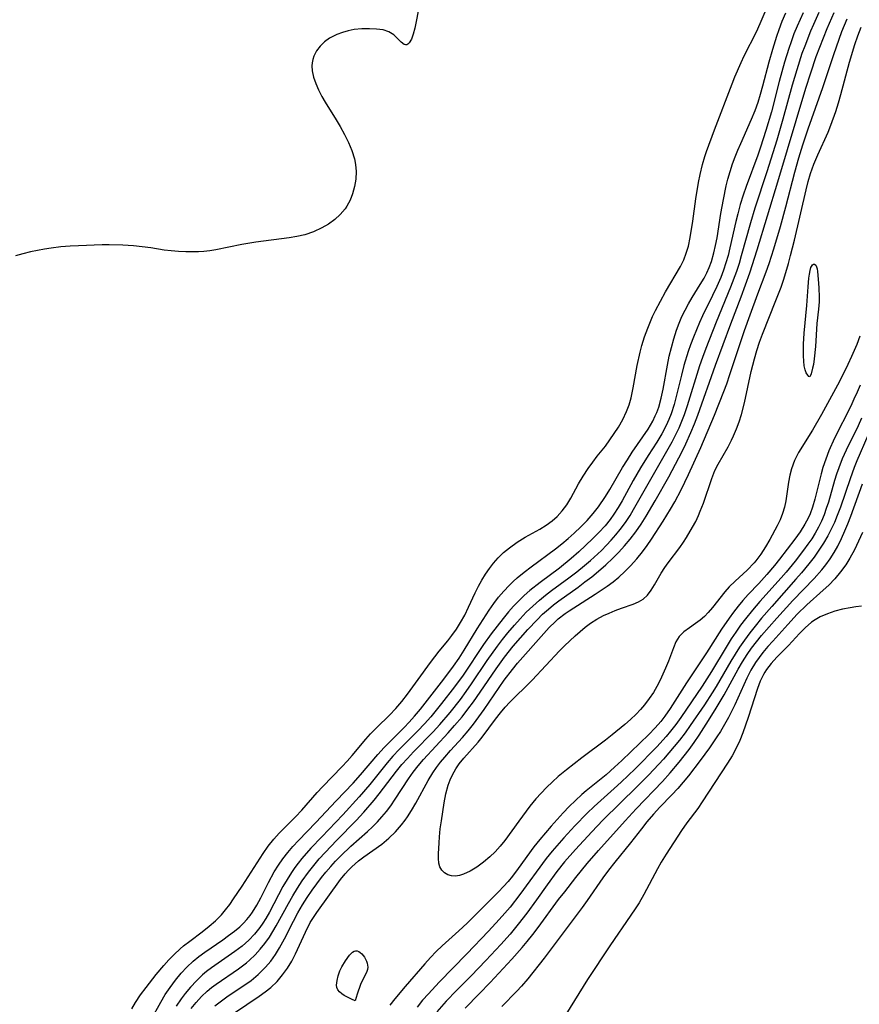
# Model space of a CAD drawing. Header units: inches. Extents: x 1073367 to 1082519, y 1569854 to 1574957.
# Tile 331 of 565: x 1080942 to 1081108, y 1570967 to 1571162. Entities that reach past the tile are written whole.
import ezdxf

# ---------------------------------------------------------------- set-up
doc = ezdxf.new("R2010")
doc.units = ezdxf.units.IN
doc.header["$MEASUREMENT"] = 0
doc.layers.add('CGG_CurvaNivelLidar_v1', color=7, linetype='Continuous', lineweight=30, true_color=0x008008)

msp = doc.modelspace()

# ---------------------------------------------------------------- linework, layer by layer
at = {"layer": 'CGG_CurvaNivelLidar_v1'}
for points in [[(1080964.3605, 1570965.9939, 77), (1080965.0767, 1570967.2607, 77), (1080966.068, 1570968.7713, 77), (1080967.1404, 1570970.2307, 77), (1080969.1794, 1570972.8224, 77), (1080970.6554, 1570974.5859, 77), (1080971.6633, 1570975.7126, 77), (1080972.703, 1570976.796, 77), (1080973.8735, 1570977.8999, 77), (1080974.5603, 1570978.4816, 77), (1080975.7764, 1570979.4377, 77), (1080978.2619, 1570981.2915, 77), (1080979.6257, 1570982.3537, 77), (1080980.8844, 1570983.4403, 77), (1080982.0497, 1570984.6133, 77), (1080982.8985, 1570985.6281, 77), (1080983.6923, 1570986.698, 77), (1080984.4576, 1570987.8045, 77), (1080986.1372, 1570990.3317, 77), (1080990.3094, 1570996.7968, 77), (1080991.3273, 1570998.2413, 77), (1080992.4143, 1570999.6176, 77), (1080993.4525, 1571000.7666, 77), (1080996.7335, 1571004.0486, 77), (1080997.9453, 1571005.3355, 77), (1081000.9904, 1571008.8488, 77), (1081002.0276, 1571010.001, 77), (1081005.9723, 1571013.9952, 77), (1081006.9227, 1571015.0292, 77), (1081007.9244, 1571016.1649, 77), (1081010.6216, 1571019.4321, 77), (1081011.5555, 1571020.4811, 77), (1081012.7776, 1571021.713, 77), (1081015.2883, 1571024.1275, 77), (1081016.5528, 1571025.4713, 77), (1081017.7614, 1571026.8662, 77), (1081018.8582, 1571028.288, 77), (1081020.9627, 1571031.243, 77), (1081023.4327, 1571034.5825, 77), (1081025.1428, 1571036.795, 77), (1081026.8484, 1571038.8713, 77), (1081027.6708, 1571039.9284, 77), (1081028.5449, 1571041.1788, 77), (1081029.3574, 1571042.476, 77), (1081030.191, 1571043.955, 77), (1081030.971, 1571045.5117, 77), (1081032.2943, 1571048.4073, 77), (1081032.9229, 1571049.7051, 77), (1081033.5821, 1571050.896, 77), (1081034.3038, 1571052.0505, 77), (1081035.0791, 1571053.1674, 77), (1081035.9184, 1571054.2586, 77), (1081036.8229, 1571055.2904, 77), (1081037.8995, 1571056.3325, 77), (1081039.0541, 1571057.2938, 77), (1081040.5617, 1571058.3843, 77), (1081042.1324, 1571059.3717, 77), (1081045.0491, 1571061.0053, 77), (1081046.2949, 1571061.772, 77), (1081047.4716, 1571062.6181, 77), (1081048.4748, 1571063.4918, 77), (1081049.508, 1571064.5957, 77), (1081050.4157, 1571065.8178, 77), (1081051.2169, 1571067.1227, 77), (1081052.738, 1571069.944, 77), (1081053.6462, 1571071.4853, 77), (1081054.6318, 1571072.9956, 77), (1081055.5144, 1571074.2405, 77), (1081056.4354, 1571075.4484, 77), (1081058.0309, 1571077.4405, 77), (1081058.9296, 1571078.6637, 77), (1081059.7818, 1571079.9232, 77), (1081060.5948, 1571081.2029, 77), (1081061.4775, 1571082.6969, 77), (1081062.2396, 1571084.2441, 77), (1081062.7311, 1571085.5802, 77), (1081063.1205, 1571086.9697, 77), (1081063.5452, 1571088.951, 77), (1081064.3285, 1571093.4067, 77), (1081064.8898, 1571096.0276, 77), (1081065.2324, 1571097.3239, 77), (1081065.7757, 1571099.0557, 77), (1081066.3957, 1571100.7579, 77), (1081067.3632, 1571103.0569, 77), (1081067.9384, 1571104.2412, 77), (1081069.956, 1571107.9668, 77), (1081072.8885, 1571113.0071, 77), (1081073.5309, 1571114.3083, 77), (1081074.0428, 1571115.6442, 77), (1081074.447, 1571117.0325, 77), (1081074.8104, 1571118.7013, 77), (1081075.3195, 1571121.9598, 77), (1081075.905, 1571126.3814, 77), (1081076.4353, 1571129.5993, 77), (1081076.7571, 1571131.1938, 77), (1081077.241, 1571133.2003, 77), (1081077.7009, 1571134.7363, 77), (1081078.0392, 1571135.722, 77), (1081079.6449, 1571140.0647, 77), (1081083.0928, 1571149.1278, 77), (1081083.661, 1571150.5449, 77), (1081084.8744, 1571153.3431, 77), (1081085.5051, 1571154.6916, 77), (1081087.9058, 1571159.4416, 77), (1081088.6727, 1571161.1002, 77), (1081091.8184, 1571168.5622, 77)], [(1081021.3257, 1571165.2323, 77), (1081020.6185, 1571161.5115, 77), (1081020.3197, 1571160.1786, 77), (1081019.9967, 1571158.9918, 77), (1081019.6401, 1571158.0029, 77), (1081019.2378, 1571157.277, 77), (1081018.9498, 1571156.9874, 77), (1081018.748, 1571156.8852, 77), (1081018.4658, 1571156.8611, 77), (1081018.2341, 1571156.9307, 77), (1081017.622, 1571157.3875, 77), (1081016.9471, 1571158.0861, 77), (1081016.1507, 1571158.8409, 77), (1081015.1632, 1571159.4729, 77), (1081014.0396, 1571159.8256, 77), (1081012.7445, 1571159.9951, 77), (1081011.3277, 1571160.0466, 77), (1081009.8459, 1571160.02, 77), (1081008.3291, 1571159.8771, 77), (1081007.1477, 1571159.651, 77), (1081005.9883, 1571159.3257, 77), (1081004.87, 1571158.9077, 77), (1081003.4477, 1571158.1794, 77), (1081002.454, 1571157.4545, 77), (1081001.5924, 1571156.6116, 77), (1081000.8817, 1571155.6727, 77), (1081000.3483, 1571154.6546, 77), (1081000.1152, 1571153.9609, 77), (1080999.9933, 1571153.3202, 77), (1080999.9553, 1571152.6937, 77), (1081000.0289, 1571151.6895, 77), (1081000.2905, 1571150.4583, 77), (1081000.7074, 1571149.2018, 77), (1081001.2532, 1571147.934, 77), (1081001.9082, 1571146.6675, 77), (1081002.5685, 1571145.5469, 77), (1081004.7912, 1571142.0157, 77), (1081005.5589, 1571140.7133, 77), (1081006.4168, 1571139.1411, 77), (1081007.1925, 1571137.5495, 77), (1081007.8569, 1571135.9447, 77), (1081008.3748, 1571134.3013, 77), (1081008.603, 1571133.1625, 77), (1081008.7187, 1571131.7717, 77), (1081008.6512, 1571130.2757, 77), (1081008.4078, 1571128.8041, 77), (1081008.0072, 1571127.374, 77), (1081007.4999, 1571126.1011, 77), (1081006.8531, 1571124.9039, 77), (1081006.5233, 1571124.4128, 77), (1081005.58, 1571123.2896, 77), (1081004.4814, 1571122.2858, 77), (1081003.2585, 1571121.395, 77), (1081001.9336, 1571120.6181, 77), (1081000.2831, 1571119.8633, 77), (1080998.5409, 1571119.2751, 77), (1080997.0062, 1571118.9083, 77), (1080995.4338, 1571118.6332, 77), (1080988.8691, 1571117.8144, 77), (1080986.0989, 1571117.3346, 77), (1080980.9385, 1571116.2987, 77), (1080979.7424, 1571116.1139, 77), (1080978.547, 1571115.9814, 77), (1080977.5033, 1571115.9163, 77), (1080975.0103, 1571115.8931, 77), (1080973.5683, 1571115.9473, 77), (1080972.1404, 1571116.0565, 77), (1080970.7334, 1571116.2286, 77), (1080968.0683, 1571116.6777, 77), (1080966.37, 1571116.8991, 77), (1080964.6377, 1571117.0633, 77), (1080962.5324, 1571117.2085, 77), (1080959.8197, 1571117.2687, 77), (1080958.4543, 1571117.2499, 77), (1080953.7644, 1571117.0817, 77), (1080952.1379, 1571117.0048, 77), (1080950.2632, 1571116.8521, 77), (1080948.391, 1571116.624, 77), (1080947.0723, 1571116.4168, 77), (1080944.2688, 1571115.8636, 77), (1080942.7915, 1571115.5098, 77), (1080941.3324, 1571115.1089, 77)], [(1080968.1468, 1570963.8875, 76.5), (1080970.0725, 1570967.3661, 76.5), (1080970.9576, 1570968.8337, 76.5), (1080971.8964, 1570970.2579, 76.5), (1080972.9601, 1570971.6969, 76.5), (1080974.0983, 1570973.0677, 76.5), (1080975.2334, 1570974.2865, 76.5), (1080976.4407, 1570975.4249, 76.5), (1080977.5918, 1570976.3699, 76.5), (1080978.7902, 1570977.2576, 76.5), (1080982.3183, 1570979.6723, 76.5), (1080983.4895, 1570980.5053, 76.5), (1080984.6215, 1570981.3704, 76.5), (1080985.6975, 1570982.2814, 76.5), (1080986.4228, 1570982.9706, 76.5), (1080987.1011, 1570983.6987, 76.5), (1080987.7485, 1570984.5035, 76.5), (1080988.22, 1570985.1729, 76.5), (1080989.0677, 1570986.5656, 76.5), (1080989.8412, 1570988.0221, 76.5), (1080991.3432, 1570991.0135, 76.5), (1080992.5109, 1570993.1136, 76.5), (1080993.3349, 1570994.4282, 76.5), (1080994.22, 1570995.7059, 76.5), (1080995.1695, 1570996.9392, 76.5), (1080996.2089, 1570998.1512, 76.5), (1080997.2974, 1570999.3284, 76.5), (1081000.7233, 1571002.8963, 76.5), (1081004.7464, 1571007.227, 76.5), (1081008.1122, 1571010.7186, 76.5), (1081009.5705, 1571012.3327, 76.5), (1081013.0232, 1571016.386, 76.5), (1081014.2608, 1571017.7536, 76.5), (1081015.562, 1571019.0876, 76.5), (1081018.2117, 1571021.7125, 76.5), (1081019.2208, 1571022.7664, 76.5), (1081020.291, 1571023.9601, 76.5), (1081021.4422, 1571025.3486, 76.5), (1081026.0865, 1571031.2853, 76.5), (1081027.9826, 1571033.8338, 76.5), (1081029.0847, 1571035.4679, 76.5), (1081030.0552, 1571036.9944, 76.5), (1081032.6752, 1571041.2364, 76.5), (1081035.0252, 1571044.922, 76.5), (1081035.9553, 1571046.2728, 76.5), (1081036.9095, 1571047.5182, 76.5), (1081037.9257, 1571048.7123, 76.5), (1081038.9996, 1571049.8539, 76.5), (1081039.7705, 1571050.6058, 76.5), (1081040.569, 1571051.3283, 76.5), (1081041.9442, 1571052.4569, 76.5), (1081043.3653, 1571053.5386, 76.5), (1081048.1544, 1571057.0704, 76.5), (1081049.4112, 1571058.0683, 76.5), (1081050.6372, 1571059.1053, 76.5), (1081051.8352, 1571060.1732, 76.5), (1081053.1659, 1571061.4243, 76.5), (1081054.4418, 1571062.7208, 76.5), (1081055.6386, 1571064.0802, 76.5), (1081056.6514, 1571065.3898, 76.5), (1081058.0653, 1571067.4369, 76.5), (1081058.9209, 1571068.8224, 76.5), (1081061.4434, 1571073.1643, 76.5), (1081062.3829, 1571074.699, 76.5), (1081063.3506, 1571076.2082, 76.5), (1081066.4624, 1571080.7877, 76.5), (1081067.4049, 1571082.378, 76.5), (1081067.9065, 1571083.3947, 76.5), (1081068.1935, 1571084.0721, 76.5), (1081068.5736, 1571085.1348, 76.5), (1081069.0557, 1571086.8839, 76.5), (1081069.434, 1571088.6802, 76.5), (1081070.2887, 1571093.4212, 76.5), (1081070.6711, 1571095.2319, 76.5), (1081071.0849, 1571096.9717, 76.5), (1081071.5544, 1571098.694, 76.5), (1081072.0978, 1571100.3887, 76.5), (1081072.6074, 1571101.7399, 76.5), (1081073.179, 1571103.0623, 76.5), (1081073.8108, 1571104.3533, 76.5), (1081074.4931, 1571105.614, 76.5), (1081075.2156, 1571106.8456, 76.5), (1081076.8063, 1571109.4025, 76.5), (1081077.5571, 1571110.6971, 76.5), (1081078.0891, 1571111.7344, 76.5), (1081078.5651, 1571112.7992, 76.5), (1081079.0001, 1571113.951, 76.5), (1081079.517, 1571115.6997, 76.5), (1081079.8474, 1571117.1602, 76.5), (1081080.122, 1571118.6435, 76.5), (1081080.8904, 1571123.459, 76.5), (1081081.3834, 1571126.2168, 76.5), (1081081.9366, 1571128.9197, 76.5), (1081082.2623, 1571130.2586, 76.5), (1081082.6979, 1571131.7906, 76.5), (1081083.1935, 1571133.3049, 76.5), (1081083.6922, 1571134.6705, 76.5), (1081084.2292, 1571136.0218, 76.5), (1081084.7991, 1571137.3593, 76.5), (1081086.9537, 1571142.121, 76.5), (1081087.6563, 1571143.85, 76.5), (1081088.231, 1571145.4879, 76.5), (1081088.7312, 1571147.1038, 76.5), (1081089.193, 1571148.7362, 76.5), (1081090.4601, 1571153.479, 76.5), (1081091.1777, 1571156.0183, 76.5), (1081091.9727, 1571158.6051, 76.5), (1081092.4059, 1571159.8831, 76.5), (1081093.0327, 1571161.5587, 76.5), (1081093.7228, 1571163.2037, 76.5)], [(1081097.1691, 1571163.2247, 76), (1081095.9695, 1571160.5608, 76), (1081095.3435, 1571159.0117, 76), (1081094.7585, 1571157.444, 76), (1081094.3022, 1571156.1187, 76), (1081093.4677, 1571153.4374, 76), (1081092.4332, 1571149.6365, 76), (1081090.8734, 1571143.5863, 76), (1081089.7976, 1571139.9036, 76), (1081088.7336, 1571136.6293, 76), (1081088.1632, 1571135.008, 76), (1081085.8704, 1571128.8255, 76), (1081085.2833, 1571127.1005, 76), (1081084.7228, 1571125.2504, 76), (1081084.2216, 1571123.3831, 76), (1081083.857, 1571121.8863, 76), (1081082.669, 1571116.6666, 76), (1081082.2938, 1571115.1862, 76), (1081081.8734, 1571113.7207, 76), (1081081.3859, 1571112.251, 76), (1081080.8394, 1571110.8024, 76), (1081080.073, 1571108.9984, 76), (1081079.2453, 1571107.2212, 76), (1081077.2637, 1571103.2146, 76), (1081076.6461, 1571101.8791, 76), (1081075.439, 1571099.018, 76), (1081074.8632, 1571097.4904, 76), (1081074.3952, 1571096.1236, 76), (1081073.5664, 1571093.3556, 76), (1081073.0777, 1571091.478, 76), (1081072.1145, 1571087.4811, 76), (1081071.6129, 1571085.6317, 76), (1081071.0196, 1571083.8189, 76), (1081070.5654, 1571082.6623, 76), (1081070.0566, 1571081.5296, 76), (1081069.1728, 1571079.831, 76), (1081068.1942, 1571078.1816, 76), (1081066.516, 1571075.5841, 76), (1081064.9877, 1571073.1095, 76), (1081063.5489, 1571070.5837, 76), (1081061.3543, 1571066.5983, 76), (1081060.5525, 1571065.2438, 76), (1081059.6994, 1571063.9256, 76), (1081058.9451, 1571062.8765, 76), (1081057.9623, 1571061.655, 76), (1081056.765, 1571060.3251, 76), (1081055.5061, 1571059.0439, 76), (1081052.7578, 1571056.4628, 76), (1081051.2788, 1571055.1621, 76), (1081048.9197, 1571053.2411, 76), (1081045.1111, 1571050.4248, 76), (1081043.0507, 1571048.816, 76), (1081041.9398, 1571047.8363, 76), (1081040.8725, 1571046.8065, 76), (1081039.8448, 1571045.7335, 76), (1081038.8545, 1571044.6223, 76), (1081037.7745, 1571043.3183, 76), (1081036.592, 1571041.798, 76), (1081035.4409, 1571040.2451, 76), (1081033.9438, 1571038.1244, 76), (1081029.8706, 1571032.0606, 76), (1081028.1917, 1571029.7442, 76), (1081025.6041, 1571026.4553, 76), (1081023.4628, 1571023.8439, 76), (1081022.2194, 1571022.4409, 76), (1081020.9363, 1571021.0747, 76), (1081017.2547, 1571017.3614, 76), (1081016.0034, 1571016.0429, 76), (1081014.8208, 1571014.688, 76), (1081011.4212, 1571010.4451, 76), (1081009.3185, 1571007.9693, 76), (1081006.0521, 1571004.4296, 76), (1081001.8987, 1571000.0971, 76), (1080999.7789, 1570997.8352, 76), (1080997.9867, 1570995.7931, 76), (1080997.2506, 1570994.8814, 76), (1080996.5667, 1570993.9656, 76), (1080995.917, 1570993.0254, 76), (1080995.0377, 1570991.6362, 76), (1080994.2122, 1570990.2143, 76), (1080991.5423, 1570985.179, 76), (1080990.8215, 1570983.9179, 76), (1080990.2509, 1570983.002, 76), (1080989.6435, 1570982.1162, 76), (1080988.6226, 1570980.8251, 76), (1080987.4951, 1570979.6302, 76), (1080986.1476, 1570978.441, 76), (1080984.7098, 1570977.3433, 76), (1080980.1122, 1570974.1453, 76), (1080979.1183, 1570973.3775, 76), (1080978.3405, 1570972.7198, 76), (1080977.1163, 1570971.5638, 76), (1080975.9603, 1570970.331, 76), (1080974.8705, 1570969.0309, 76), (1080974.1036, 1570968.0227, 76), (1080973.0727, 1570966.5217, 76)], [(1080976.0595, 1570966.0877, 75.5), (1080977.0476, 1570967.304, 75.5), (1080978.1128, 1570968.4479, 75.5), (1080979.2536, 1570969.513, 75.5), (1080980.1084, 1570970.218, 75.5), (1080980.9932, 1570970.8881, 75.5), (1080985.4157, 1570973.9329, 75.5), (1080986.9939, 1570975.1273, 75.5), (1080987.6313, 1570975.6671, 75.5), (1080988.7159, 1570976.6968, 75.5), (1080989.73, 1570977.7999, 75.5), (1080990.6759, 1570978.9679, 75.5), (1080991.553, 1570980.195, 75.5), (1080992.2579, 1570981.303, 75.5), (1080992.9232, 1570982.4425, 75.5), (1080995.3156, 1570986.8793, 75.5), (1080996.1803, 1570988.402, 75.5), (1080997.0888, 1570989.9014, 75.5), (1080998.0463, 1570991.3705, 75.5), (1080999.2566, 1570993.0617, 75.5), (1081000.3178, 1570994.4025, 75.5), (1081001.4292, 1570995.7062, 75.5), (1081002.5784, 1570996.981, 75.5), (1081004.8897, 1570999.4051, 75.5), (1081008.6969, 1571003.2876, 75.5), (1081010.262, 1571004.9771, 75.5), (1081012.2914, 1571007.3518, 75.5), (1081013.26, 1571008.5723, 75.5), (1081016.6831, 1571013.0903, 75.5), (1081017.736, 1571014.36, 75.5), (1081018.8538, 1571015.6014, 75.5), (1081020.0792, 1571016.8919, 75.5), (1081023.937, 1571020.8736, 75.5), (1081025.2737, 1571022.3219, 75.5), (1081027.3071, 1571024.6826, 75.5), (1081029.3532, 1571027.2855, 75.5), (1081030.474, 1571028.8158, 75.5), (1081031.564, 1571030.3703, 75.5), (1081034.6527, 1571034.9708, 75.5), (1081036.6566, 1571037.8013, 75.5), (1081037.6864, 1571039.1514, 75.5), (1081038.7492, 1571040.472, 75.5), (1081040.0213, 1571041.9633, 75.5), (1081041.1555, 1571043.2322, 75.5), (1081042.3816, 1571044.5181, 75.5), (1081043.6551, 1571045.7551, 75.5), (1081044.9807, 1571046.935, 75.5), (1081046.1611, 1571047.8965, 75.5), (1081047.3723, 1571048.8228, 75.5), (1081050.8041, 1571051.3337, 75.5), (1081052.364, 1571052.53, 75.5), (1081053.888, 1571053.7722, 75.5), (1081055.0567, 1571054.7823, 75.5), (1081057.2295, 1571056.7897, 75.5), (1081058.2318, 1571057.7854, 75.5), (1081059.1838, 1571058.7933, 75.5), (1081060.0982, 1571059.833, 75.5), (1081060.9696, 1571060.9074, 75.5), (1081061.9803, 1571062.2855, 75.5), (1081062.9255, 1571063.7122, 75.5), (1081063.6181, 1571064.8436, 75.5), (1081071.2329, 1571078.2816, 75.5), (1081071.9902, 1571079.7515, 75.5), (1081072.5987, 1571081.0436, 75.5), (1081073.1621, 1571082.3557, 75.5), (1081073.6791, 1571083.6868, 75.5), (1081074.2887, 1571085.4544, 75.5), (1081076.7472, 1571093.3593, 75.5), (1081077.3, 1571095.0063, 75.5), (1081077.9576, 1571096.821, 75.5), (1081080.0093, 1571102.0421, 75.5), (1081082.8637, 1571108.9552, 75.5), (1081084.0187, 1571112.0646, 75.5), (1081084.5383, 1571113.6379, 75.5), (1081084.9885, 1571115.1309, 75.5), (1081086.8348, 1571121.6779, 75.5), (1081087.6972, 1571124.5863, 75.5), (1081090.0686, 1571131.8185, 75.5), (1081092.001, 1571138.0887, 75.5), (1081093.2101, 1571142.2106, 75.5), (1081095.071, 1571148.9269, 75.5), (1081095.9506, 1571151.953, 75.5), (1081096.995, 1571155.1965, 75.5), (1081097.527, 1571156.6789, 75.5), (1081098.6795, 1571159.6086, 75.5), (1081099.2502, 1571160.9491, 75.5), (1081100.3266, 1571163.3046, 75.5)], [(1080980.7541, 1570966.6332, 75), (1080982.0525, 1570967.6277, 75), (1080983.4049, 1570968.5686, 75), (1080986.7121, 1570970.7756, 75), (1080987.9238, 1570971.6505, 75), (1080989.3164, 1570972.7892, 75), (1080990.0822, 1570973.5141, 75), (1080990.8076, 1570974.2805, 75), (1080991.8072, 1570975.4797, 75), (1080992.726, 1570976.7489, 75), (1080993.5658, 1570978.079, 75), (1080994.5436, 1570979.8634, 75), (1080996.3085, 1570983.3461, 75), (1080997.1992, 1570985.0301, 75), (1080998.0932, 1570986.5792, 75), (1080999.051, 1570988.0869, 75), (1081000.0316, 1570989.4948, 75), (1081001.8803, 1570991.9855, 75), (1081002.7384, 1570993.0763, 75), (1081003.6776, 1570994.1833, 75), (1081004.6577, 1570995.2576, 75), (1081005.6722, 1570996.3015, 75), (1081007.6703, 1570998.2036, 75), (1081010.9846, 1571001.1247, 75), (1081011.967, 1571002.0549, 75), (1081012.9146, 1571003.0213, 75), (1081013.824, 1571004.0235, 75), (1081014.7096, 1571005.0857, 75), (1081015.5468, 1571006.1851, 75), (1081016.4563, 1571007.501, 75), (1081019.0614, 1571011.5369, 75), (1081019.9892, 1571012.8505, 75), (1081020.9906, 1571014.1247, 75), (1081022.05, 1571015.3612, 75), (1081026.9114, 1571020.6339, 75), (1081028.2066, 1571022.0875, 75), (1081029.6681, 1571023.8389, 75), (1081030.8084, 1571025.3157, 75), (1081031.9151, 1571026.8246, 75), (1081033.2375, 1571028.7088, 75), (1081036.4049, 1571033.3594, 75), (1081038.0905, 1571035.6649, 75), (1081039.81, 1571037.7916, 75), (1081042.7074, 1571041.112, 75), (1081044.5155, 1571043.0631, 75), (1081045.611, 1571044.1368, 75), (1081046.7536, 1571045.1602, 75), (1081047.7727, 1571045.9946, 75), (1081048.821, 1571046.796, 75), (1081052.6311, 1571049.5214, 75), (1081053.9918, 1571050.5316, 75), (1081055.3302, 1571051.574, 75), (1081056.6424, 1571052.6499, 75), (1081058.1104, 1571053.9323, 75), (1081059.508, 1571055.251, 75), (1081060.6919, 1571056.4551, 75), (1081061.8285, 1571057.7016, 75), (1081062.9098, 1571058.9945, 75), (1081064.0265, 1571060.4719, 75), (1081065.0792, 1571061.9989, 75), (1081066.0795, 1571063.5644, 75), (1081067.8749, 1571066.5897, 75), (1081070.5706, 1571071.3234, 75), (1081073.2027, 1571076.3641, 75), (1081073.9387, 1571077.8815, 75), (1081074.9261, 1571080.0966, 75), (1081075.6423, 1571081.8301, 75), (1081076.3174, 1571083.5807, 75), (1081079.8337, 1571093.4455, 75), (1081082.8782, 1571101.6072, 75), (1081084.9197, 1571106.9725, 75), (1081086.6107, 1571111.7512, 75), (1081088.0439, 1571116.2517, 75), (1081092.1669, 1571129.7271, 75), (1081097.6878, 1571148.286, 75), (1081098.6499, 1571151.331, 75), (1081099.7661, 1571154.5728, 75), (1081100.4547, 1571156.4301, 75), (1081101.9167, 1571160.1075, 75), (1081103.3081, 1571163.2871, 75)], [(1080984.6485, 1570965.2486, 74.5), (1080989.5428, 1570968.4982, 74.5), (1080990.721, 1570969.354, 74.5), (1080991.8412, 1570970.2713, 74.5), (1080993.0574, 1570971.4501, 74.5), (1080994.165, 1570972.7297, 74.5), (1080995.1623, 1570974.0967, 74.5), (1080996.0045, 1570975.4739, 74.5), (1080996.7275, 1570976.8792, 74.5), (1080998.6717, 1570981.2159, 74.5), (1080999.6406, 1570983.0985, 74.5), (1081000.2643, 1570984.1228, 74.5), (1081000.9317, 1570985.118, 74.5), (1081005.6224, 1570991.6077, 74.5), (1081006.5496, 1570992.7423, 74.5), (1081007.1848, 1570993.4384, 74.5), (1081007.851, 1570994.1061, 74.5), (1081009.1911, 1570995.2919, 74.5), (1081010.2509, 1570996.1126, 74.5), (1081013.772, 1570998.6348, 74.5), (1081015.1654, 1570999.7963, 74.5), (1081016.4743, 1571001.0676, 74.5), (1081017.6872, 1571002.44, 74.5), (1081018.3847, 1571003.343, 74.5), (1081018.8777, 1571004.0473, 74.5), (1081019.6671, 1571005.2846, 74.5), (1081020.5157, 1571006.7272, 74.5), (1081022.9913, 1571011.2305, 74.5), (1081023.9076, 1571012.7493, 74.5), (1081024.6455, 1571013.8151, 74.5), (1081025.4359, 1571014.8492, 74.5), (1081026.2649, 1571015.8606, 74.5), (1081027.4052, 1571017.1803, 74.5), (1081029.7365, 1571019.759, 74.5), (1081030.8712, 1571021.0637, 74.5), (1081031.9144, 1571022.3793, 74.5), (1081034.0153, 1571025.2851, 74.5), (1081038.0043, 1571031.086, 74.5), (1081039.6298, 1571033.2026, 74.5), (1081040.6609, 1571034.4288, 74.5), (1081045.8353, 1571040.351, 74.5), (1081046.9257, 1571041.5315, 74.5), (1081048.0718, 1571042.6513, 74.5), (1081048.692, 1571043.1973, 74.5), (1081050.046, 1571044.2569, 74.5), (1081050.8746, 1571044.8391, 74.5), (1081056.0271, 1571048.1098, 74.5), (1081058.3615, 1571049.7051, 74.5), (1081059.5411, 1571050.5696, 74.5), (1081060.6774, 1571051.4813, 74.5), (1081061.8671, 1571052.5683, 74.5), (1081062.9997, 1571053.7233, 74.5), (1081064.23, 1571055.0902, 74.5), (1081065.3985, 1571056.5196, 74.5), (1081066.2958, 1571057.7301, 74.5), (1081067.1562, 1571058.9733, 74.5), (1081069.4796, 1571062.5433, 74.5), (1081070.9366, 1571064.925, 74.5), (1081071.7643, 1571066.3618, 74.5), (1081073.0407, 1571068.7432, 74.5), (1081074.4931, 1571071.797, 74.5), (1081076.8913, 1571077.1758, 74.5), (1081079.5872, 1571083.5484, 74.5), (1081081.4631, 1571088.209, 74.5), (1081082.0317, 1571089.7369, 74.5), (1081082.6758, 1571091.5947, 74.5), (1081085.5823, 1571100.3354, 74.5), (1081086.6456, 1571103.3939, 74.5), (1081088.1883, 1571107.5806, 74.5), (1081089.842, 1571111.9371, 74.5), (1081090.4272, 1571113.5973, 74.5), (1081091.3778, 1571116.5056, 74.5), (1081092.6798, 1571120.8775, 74.5), (1081093.7496, 1571124.8207, 74.5), (1081095.5244, 1571131.6836, 74.5), (1081096.3035, 1571134.4753, 74.5), (1081097.0976, 1571137.0828, 74.5), (1081098.1267, 1571140.2053, 74.5), (1081101.0324, 1571148.422, 74.5), (1081103.2073, 1571154.9286, 74.5), (1081104.8411, 1571159.5044, 74.5), (1081105.8371, 1571161.9847, 74.5)], [(1081108.3831, 1571099.1649, 74), (1081107.7852, 1571097.5405, 74), (1081106.7511, 1571095.1382, 74), (1081106.0174, 1571093.5645, 74), (1081104.3247, 1571090.2336, 74), (1081102.3753, 1571086.5737, 74), (1081100.7865, 1571083.6912, 74), (1081098.9844, 1571080.5992, 74), (1081096.2373, 1571076.1728, 74), (1081095.4531, 1571074.591, 74), (1081094.8509, 1571072.9428, 74), (1081094.5255, 1571071.6396, 74), (1081094.2843, 1571070.3126, 74), (1081093.7149, 1571066.5994, 74), (1081093.4483, 1571065.3197, 74), (1081093.091, 1571064.0731, 74), (1081092.6013, 1571062.8317, 74), (1081092.0179, 1571061.6188, 74), (1081090.576, 1571058.9388, 74), (1081089.7295, 1571057.476, 74), (1081088.8188, 1571056.0569, 74), (1081087.815, 1571054.7158, 74), (1081087.4964, 1571054.3407, 74), (1081086.0705, 1571052.8827, 74), (1081083.6779, 1571050.7078, 74), (1081082.5434, 1571049.5814, 74), (1081081.67, 1571048.5794, 74), (1081079.2365, 1571045.4799, 74), (1081078.3858, 1571044.5037, 74), (1081077.6078, 1571043.7151, 74), (1081076.7546, 1571042.968, 74), (1081075.8805, 1571042.3004, 74), (1081074.6711, 1571041.4702, 74), (1081073.5531, 1571040.6538, 74), (1081072.6203, 1571039.7197, 74), (1081071.994, 1571038.692, 74), (1081071.4975, 1571037.5092, 74), (1081070.5249, 1571034.8632, 74), (1081069.9523, 1571033.4687, 74), (1081068.8564, 1571031.0826, 74), (1081068.2325, 1571029.8646, 74), (1081067.5423, 1571028.6715, 74), (1081066.7077, 1571027.4309, 74), (1081065.7939, 1571026.2353, 74), (1081064.9808, 1571025.2693, 74), (1081064.1182, 1571024.3432, 74), (1081063.0139, 1571023.2953, 74), (1081061.8552, 1571022.2924, 74), (1081059.3891, 1571020.2437, 74), (1081058.083, 1571019.1988, 74), (1081053.3738, 1571015.7294, 74), (1081050.3182, 1571013.3391, 74), (1081048.7083, 1571011.993, 74), (1081047.5369, 1571010.943, 74), (1081046.3976, 1571009.8566, 74), (1081045.2966, 1571008.7313, 74), (1081044.2424, 1571007.5629, 74), (1081043.0761, 1571006.141, 74), (1081040.887, 1571003.1981, 74), (1081038.1488, 1570999.3703, 74), (1081037.2199, 1570998.2143, 74), (1081036.2037, 1570997.1225, 74), (1081035.1387, 1570996.1074, 74), (1081033.8877, 1570995.0268, 74), (1081032.6103, 1570994.0764, 74), (1081031.2682, 1570993.282, 74), (1081029.9531, 1570992.6903, 74), (1081029.1468, 1570992.428, 74), (1081028.3743, 1570992.2912, 74), (1081027.5692, 1570992.3201, 74), (1081026.8311, 1570992.5304, 74), (1081026.1827, 1570992.9141, 74), (1081025.6603, 1570993.447, 74), (1081025.2931, 1570994.1089, 74), (1081025.0992, 1570994.8815, 74), (1081025.0321, 1570995.7558, 74), (1081025.0345, 1570996.7245, 74), (1081025.1134, 1570998.9012, 74), (1081025.1981, 1571000.0774, 74), (1081025.3638, 1571001.625, 74), (1081025.5759, 1571003.2116, 74), (1081026.1276, 1571006.8255, 74), (1081026.4643, 1571008.5814, 74), (1081026.9112, 1571010.286, 74), (1081027.2884, 1571011.3519, 74), (1081027.7475, 1571012.3752, 74), (1081028.4171, 1571013.5453, 74), (1081029.0966, 1571014.5261, 74), (1081029.9937, 1571015.6457, 74), (1081032.844, 1571018.8425, 74), (1081033.6326, 1571019.8258, 74), (1081036.3152, 1571023.393, 74), (1081037.2827, 1571024.625, 74), (1081038.1849, 1571025.71, 74), (1081039.1285, 1571026.7586, 74), (1081040.1637, 1571027.8039, 74), (1081042.301, 1571029.8515, 74), (1081043.5213, 1571031.0814, 74), (1081048.9312, 1571036.8732, 74), (1081049.9517, 1571037.8957, 74), (1081052.0497, 1571039.8497, 74), (1081053.0474, 1571040.7294, 74), (1081054.0608, 1571041.5678, 74), (1081055.104, 1571042.3438, 74), (1081056.3697, 1571043.1492, 74), (1081057.6718, 1571043.8596, 74), (1081058.7538, 1571044.3815, 74), (1081059.9804, 1571044.8989, 74), (1081061.194, 1571045.3433, 74), (1081063.5289, 1571046.1226, 74), (1081064.5809, 1571046.5703, 74), (1081065.5155, 1571047.1461, 74), (1081066.341, 1571047.9348, 74), (1081067.0569, 1571048.8861, 74), (1081067.7148, 1571049.9524, 74), (1081069.0501, 1571052.2669, 74), (1081069.763, 1571053.3707, 74), (1081070.4546, 1571054.3448, 74), (1081072.7351, 1571057.3435, 74), (1081073.4885, 1571058.395, 74), (1081074.0889, 1571059.3066, 74), (1081075.2969, 1571061.365, 74), (1081075.8936, 1571062.5116, 74), (1081076.4455, 1571063.6813, 74), (1081076.8085, 1571064.5311, 74), (1081077.4165, 1571066.1479, 74), (1081079.0712, 1571071.0252, 74), (1081079.7122, 1571072.5914, 74), (1081080.3335, 1571073.8567, 74), (1081082.2939, 1571077.2942, 74), (1081082.9756, 1571078.5833, 74), (1081083.3731, 1571079.4367, 74), (1081083.9485, 1571080.818, 74), (1081084.4703, 1571082.2375, 74), (1081084.9411, 1571083.6884, 74), (1081085.5634, 1571085.964, 74), (1081086.8942, 1571092.2057, 74), (1081087.5366, 1571094.7243, 74), (1081088.0165, 1571096.3683, 74), (1081088.5421, 1571097.9979, 74), (1081089.119, 1571099.6084, 74), (1081091.7818, 1571106.2496, 74), (1081092.7866, 1571108.9053, 74), (1081093.3126, 1571110.4473, 74), (1081094.2584, 1571113.5718, 74), (1081094.6878, 1571115.1431, 74), (1081095.4407, 1571118.1698, 74), (1081097.758, 1571128.1822, 74), (1081098.1781, 1571129.7913, 74), (1081098.6416, 1571131.3806, 74), (1081099.2758, 1571133.2377, 74), (1081100.0379, 1571135.0901, 74), (1081102.0897, 1571139.5963, 74), (1081102.6406, 1571140.9441, 74), (1081103.6291, 1571143.6952, 74), (1081104.1576, 1571145.3721, 74), (1081104.6429, 1571147.0645, 74), (1081106.3169, 1571153.4156, 74), (1081107.3998, 1571156.9536, 74), (1081107.9973, 1571158.6685, 74), (1081108.6549, 1571160.3445, 74)], [(1081108.4128, 1571089.5093, 74.5), (1081107.8407, 1571088.0886, 74.5), (1081107.2197, 1571086.6931, 74.5), (1081106.5619, 1571085.3147, 74.5), (1081103.3436, 1571078.9674, 74.5), (1081102.2563, 1571076.4896, 74.5), (1081101.6306, 1571074.8622, 74.5), (1081101.0783, 1571073.216, 74.5), (1081100.7094, 1571071.9302, 74.5), (1081099.492, 1571066.9303, 74.5), (1081099.0133, 1571065.3079, 74.5), (1081098.5313, 1571064.0066, 74.5), (1081098.1554, 1571063.1643, 74.5), (1081097.5109, 1571061.9472, 74.5), (1081096.5638, 1571060.4503, 74.5), (1081095.5242, 1571058.9954, 74.5), (1081092.49, 1571055.0147, 74.5), (1081091.4814, 1571053.7606, 74.5), (1081089.9958, 1571052.0326, 74.5), (1081088.3623, 1571050.2501, 74.5), (1081086.2513, 1571048.0151, 74.5), (1081085.2305, 1571046.8706, 74.5), (1081084.2893, 1571045.7232, 74.5), (1081083.3879, 1571044.5415, 74.5), (1081082.5162, 1571043.3353, 74.5), (1081081.0265, 1571041.1528, 74.5), (1081078.0609, 1571036.5108, 74.5), (1081074.076, 1571030.5856, 74.5), (1081070.8268, 1571025.4467, 74.5), (1081069.7955, 1571023.9612, 74.5), (1081068.9753, 1571022.8955, 74.5), (1081067.8905, 1571021.6324, 74.5), (1081066.6576, 1571020.3487, 74.5), (1081061.2843, 1571015.1688, 74.5), (1081059.8639, 1571013.8393, 74.5), (1081058.171, 1571012.3561, 74.5), (1081054.2395, 1571009.175, 74.5), (1081053.3964, 1571008.4605, 74.5), (1081052.1159, 1571007.2857, 74.5), (1081050.8791, 1571006.0566, 74.5), (1081049.6732, 1571004.7892, 74.5), (1081047.3238, 1571002.1998, 74.5), (1081045.0624, 1570999.5498, 74.5), (1081043.9021, 1570998.0757, 74.5), (1081040.785, 1570993.7768, 74.5), (1081039.6432, 1570992.2876, 74.5), (1081038.7892, 1570991.2517, 74.5), (1081037.9011, 1570990.2477, 74.5), (1081036.8907, 1570989.1873, 74.5), (1081030.6525, 1570982.9591, 74.5), (1081029.0436, 1570981.439, 74.5), (1081025.7634, 1570978.5068, 74.5), (1081024.5748, 1570977.3864, 74.5), (1081023.4071, 1570976.1752, 74.5), (1081022.2786, 1570974.9195, 74.5), (1081018.3856, 1570970.427, 74.5), (1081016.3555, 1570967.9968, 74.5), (1081015.3832, 1570966.7472, 74.5)], [(1081108.694, 1571082.9405, 75), (1081108.0192, 1571081.4335, 75), (1081105.6668, 1571076.6313, 75), (1081104.9038, 1571074.9085, 75), (1081104.2185, 1571073.1549, 75), (1081103.78, 1571071.8762, 75), (1081103.3779, 1571070.586, 75), (1081102.1534, 1571066.3283, 75), (1081101.7449, 1571065.0521, 75), (1081101.2902, 1571063.7952, 75), (1081100.7755, 1571062.5658, 75), (1081100.1953, 1571061.3669, 75), (1081099.552, 1571060.208, 75), (1081098.8506, 1571059.0798, 75), (1081098.1, 1571057.9791, 75), (1081097.2394, 1571056.8102, 75), (1081095.5553, 1571054.6469, 75), (1081093.7844, 1571052.4959, 75), (1081092.8018, 1571051.3604, 75), (1081088.6166, 1571046.6718, 75), (1081087.1337, 1571044.9662, 75), (1081085.7702, 1571043.2555, 75), (1081084.7928, 1571041.9456, 75), (1081083.8488, 1571040.6099, 75), (1081082.9433, 1571039.2471, 75), (1081081.9358, 1571037.6214, 75), (1081079.055, 1571032.7913, 75), (1081077.1795, 1571029.9087, 75), (1081072.9305, 1571023.6692, 75), (1081071.9517, 1571022.3164, 75), (1081070.9309, 1571020.9958, 75), (1081070.0536, 1571019.9353, 75), (1081068.2108, 1571017.8917, 75), (1081063.9148, 1571013.5635, 75), (1081061.1358, 1571010.8892, 75), (1081059.7619, 1571009.6204, 75), (1081055.838, 1571006.1028, 75), (1081054.4268, 1571004.7557, 75), (1081051.9682, 1571002.2472, 75), (1081049.7916, 1570999.901, 75), (1081047.4942, 1570997.2587, 75), (1081046.3327, 1570995.8063, 75), (1081041.1083, 1570988.6223, 75), (1081039.1595, 1570986.1507, 75), (1081038.1463, 1570984.9481, 75), (1081037.0235, 1570983.6774, 75), (1081034.9344, 1570981.4224, 75), (1081030.6044, 1570976.9087, 75), (1081025.1556, 1570971.3137, 75), (1081023.0042, 1570969.0071, 75), (1081021.869, 1570967.7047, 75), (1081020.7642, 1570966.3749, 75)], [(1081109.9723, 1571079.4927, 75.5), (1081107.8034, 1571074.515, 75.5), (1081107.2625, 1571073.1844, 75.5), (1081106.4376, 1571070.9485, 75.5), (1081104.5239, 1571065.3535, 75.5), (1081103.9068, 1571063.6694, 75.5), (1081103.3426, 1571062.2985, 75.5), (1081102.722, 1571060.9537, 75.5), (1081102.0395, 1571059.6401, 75.5), (1081101.1973, 1571058.2115, 75.5), (1081100.2843, 1571056.8219, 75.5), (1081099.3136, 1571055.4653, 75.5), (1081098.2947, 1571054.1379, 75.5), (1081096.8315, 1571052.3573, 75.5), (1081095.7292, 1571051.08, 75.5), (1081090.9301, 1571045.6901, 75.5), (1081088.9048, 1571043.334, 75.5), (1081087.6555, 1571041.8032, 75.5), (1081086.5902, 1571040.4327, 75.5), (1081085.5616, 1571039.0373, 75.5), (1081084.577, 1571037.6133, 75.5), (1081083.6885, 1571036.2331, 75.5), (1081082.8364, 1571034.8306, 75.5), (1081079.9298, 1571029.8326, 75.5), (1081079.1388, 1571028.5546, 75.5), (1081077.6195, 1571026.2133, 75.5), (1081074.8272, 1571022.0917, 75.5), (1081073.7836, 1571020.6474, 75.5), (1081072.7042, 1571019.2289, 75.5), (1081071.6658, 1571017.9403, 75.5), (1081069.4994, 1571015.4335, 75.5), (1081066.6352, 1571012.3767, 75.5), (1081064.3176, 1571010.0274, 75.5), (1081057.5343, 1571003.3411, 75.5), (1081055.3575, 1571001.0847, 75.5), (1081052.113, 1570997.5727, 75.5), (1081049.9485, 1570995.0962, 75.5), (1081048.4144, 1570993.1967, 75.5), (1081046.5009, 1570990.596, 75.5), (1081044.3705, 1570987.5721, 75.5), (1081042.4675, 1570984.9544, 75.5), (1081040.7829, 1570982.7598, 75.5), (1081039.1871, 1570980.8312, 75.5), (1081037.3254, 1570978.7449, 75.5), (1081034.3907, 1570975.6111, 75.5), (1081031.4628, 1570972.5531, 75.5), (1081028.5719, 1570969.6297, 75.5), (1081026.5502, 1570967.5343, 75.5), (1081024.6639, 1570965.42, 75.5)], [(1081030.2724, 1570966.1786, 76), (1081033.0596, 1570968.9677, 76), (1081035.2228, 1570971.2085, 76), (1081039.5286, 1570975.8387, 76), (1081041.5845, 1570978.1539, 76), (1081042.5777, 1570979.3397, 76), (1081043.6647, 1570980.7117, 76), (1081044.7219, 1570982.1079, 76), (1081048.7749, 1570987.6316, 76), (1081049.9812, 1570989.2093, 76), (1081052.1849, 1570992.0254, 76), (1081054.445, 1570994.7816, 76), (1081056.6577, 1570997.3314, 76), (1081061.9134, 1571003.2477, 76), (1081064.1139, 1571005.6164, 76), (1081069.3016, 1571011.0172, 76), (1081070.8495, 1571012.732, 76), (1081072.6084, 1571014.8285, 76), (1081074.5839, 1571017.3598, 76), (1081075.5926, 1571018.7598, 76), (1081076.5692, 1571020.1844, 76), (1081078.4521, 1571023.0832, 76), (1081079.9682, 1571025.5335, 76), (1081081.5274, 1571028.1726, 76), (1081084.3227, 1571033.2799, 76), (1081085.1685, 1571034.7277, 76), (1081086.0662, 1571036.1415, 76), (1081086.9616, 1571037.4289, 76), (1081087.905, 1571038.6808, 76), (1081088.8907, 1571039.8989, 76), (1081091.9309, 1571043.388, 76), (1081095.143, 1571046.8699, 76), (1081099.3218, 1571051.2255, 76), (1081100.8485, 1571052.9429, 76), (1081101.6248, 1571053.9204, 76), (1081102.4875, 1571055.1142, 76), (1081103.2886, 1571056.35, 76), (1081104.0221, 1571057.628, 76), (1081104.7587, 1571059.1055, 76), (1081105.4302, 1571060.6226, 76), (1081106.0214, 1571062.069, 76), (1081106.5823, 1571063.534, 76), (1081108.9082, 1571069.9438, 76)], [(1081108.8957, 1571060.3299, 76.5), (1081108.1206, 1571058.598, 76.5), (1081107.3105, 1571056.8941, 76.5), (1081106.4212, 1571055.2424, 76.5), (1081105.6087, 1571053.9507, 76.5), (1081104.5703, 1571052.5215, 76.5), (1081103.4389, 1571051.1654, 76.5), (1081102.2211, 1571049.887, 76.5), (1081101.1372, 1571048.8732, 76.5), (1081097.8995, 1571045.9876, 76.5), (1081096.0073, 1571044.1407, 76.5), (1081094.1094, 1571042.1224, 76.5), (1081091.1293, 1571038.826, 76.5), (1081090.1433, 1571037.7232, 76.5), (1081089.1953, 1571036.5928, 76.5), (1081088.4395, 1571035.5999, 76.5), (1081087.7335, 1571034.5706, 76.5), (1081086.8195, 1571033.0434, 76.5), (1081086.0086, 1571031.4683, 76.5), (1081083.6312, 1571026.1774, 76.5), (1081082.3878, 1571023.6888, 76.5), (1081081.6298, 1571022.299, 76.5), (1081080.8219, 1571020.9392, 76.5), (1081080.1097, 1571019.8453, 76.5), (1081078.6048, 1571017.7034, 76.5), (1081076.7822, 1571015.2054, 76.5), (1081074.461, 1571012.1736, 76.5), (1081073.4266, 1571010.8872, 76.5), (1081072.3563, 1571009.6348, 76.5), (1081071.1965, 1571008.3781, 76.5), (1081068.8205, 1571005.9147, 76.5), (1081067.5377, 1571004.5275, 76.5), (1081066.2594, 1571003.0501, 76.5), (1081065.1568, 1571001.6751, 76.5), (1081062.9986, 1570998.8818, 76.5), (1081059.9123, 1570995.0703, 76.5), (1081058.6479, 1570993.4546, 76.5), (1081057.536, 1570991.9344, 76.5), (1081054.4356, 1570987.4385, 76.5), (1081053.4575, 1570986.0893, 76.5), (1081045.9073, 1570976.0232, 76.5), (1081042.66, 1570971.9653, 76.5), (1081041.4206, 1570970.513, 76.5), (1081040.483, 1570969.4853, 76.5), (1081037.5642, 1570966.4657, 76.5)], [(1081108.728, 1571045.7033, 77), (1081107.5928, 1571045.613, 77), (1081106.4319, 1571045.4218, 77), (1081104.954, 1571045.1186, 77), (1081103.4498, 1571044.7375, 77), (1081101.9575, 1571044.251, 77), (1081100.5158, 1571043.6219, 77), (1081099.5274, 1571043.055, 77), (1081098.8148, 1571042.5575, 77), (1081097.5385, 1571041.4659, 77), (1081096.4328, 1571040.3341, 77), (1081094.2834, 1571037.9773, 77), (1081091.9332, 1571035.6179, 77), (1081090.8159, 1571034.394, 77), (1081089.9012, 1571033.1832, 77), (1081089.5653, 1571032.652, 77), (1081089.3073, 1571032.1981, 77), (1081088.6653, 1571030.8562, 77), (1081088.1198, 1571029.4446, 77), (1081086.2891, 1571023.7075, 77), (1081085.2195, 1571020.6824, 77), (1081084.6069, 1571019.1167, 77), (1081083.9171, 1571017.6021, 77), (1081083.0901, 1571016.1139, 77), (1081082.182, 1571014.6712, 77), (1081077.2067, 1571007.0059, 77), (1081076.2967, 1571005.6787, 77), (1081074.1509, 1571002.8249, 77), (1081073.0942, 1571001.2933, 77), (1081070.0516, 1570996.6302, 77), (1081069.0825, 1570995.0498, 77), (1081068.3343, 1570993.7427, 77), (1081065.6069, 1570988.6372, 77), (1081064.684, 1570987.0267, 77), (1081063.9004, 1570985.7891, 77), (1081063.0816, 1570984.5715, 77), (1081058.9034, 1570978.5209, 77), (1081054.4756, 1570971.8364, 77), (1081047.6001, 1570960.746, 77)]]:
    msp.add_polyline3d(points, dxfattribs=at)
for points in [[(1081098.5, 1571091.1703, 73.5), (1081098.3154, 1571091.2072, 73.5), (1081098.0608, 1571091.4514, 73.5), (1081097.7837, 1571091.91, 73.5), (1081097.5464, 1571092.5572, 73.5), (1081097.3926, 1571093.3346, 73.5), (1081097.3048, 1571094.2347, 73.5), (1081097.2538, 1571095.3197, 73.5), (1081097.2505, 1571097.6385, 73.5), (1081097.3568, 1571099.8129, 73.5), (1081097.8924, 1571105.2293, 73.5), (1081098.1505, 1571108.9509, 73.5), (1081098.3012, 1571110.6773, 73.5), (1081098.4028, 1571111.4615, 73.5), (1081098.5324, 1571112.1633, 73.5), (1081098.6996, 1571112.7515, 73.5), (1081098.7946, 1571112.9782, 73.5), (1081099.039, 1571113.3286, 73.5), (1081099.2339, 1571113.4317, 73.5), (1081099.4311, 1571113.4146, 73.5), (1081099.6352, 1571113.2465, 73.5), (1081099.7979, 1571112.9435, 73.5), (1081099.9138, 1571112.5143, 73.5), (1081099.9968, 1571111.9911, 73.5), (1081100.1591, 1571110.4804, 73.5), (1081100.2775, 1571108.7471, 73.5), (1081100.3208, 1571106.9138, 73.5), (1081100.2965, 1571105.9831, 73.5), (1081100.1834, 1571104.56, 73.5), (1081099.8629, 1571101.7131, 73.5), (1081099.5912, 1571097.148, 73.5), (1081099.3463, 1571094.6797, 73.5), (1081099.1748, 1571093.5768, 73.5), (1081099.0255, 1571092.8419, 73.5), (1081098.7213, 1571091.7097, 73.5), (1081098.5772, 1571091.3022, 73.5)], [(1081008.5, 1570967.6327, 74), (1081007.8276, 1570967.9094, 74), (1081006.8809, 1570968.362, 74), (1081006.3683, 1570968.6563, 74), (1081005.8788, 1570968.9909, 74), (1081005.4507, 1570969.3627, 74), (1081005.1231, 1570969.7692, 74), (1081004.9216, 1570970.2209, 74), (1081004.8563, 1570970.6742, 74), (1081004.8727, 1570971.1323, 74), (1081004.9307, 1570971.6057, 74), (1081005.1427, 1570972.5729, 74), (1081005.4718, 1570973.5328, 74), (1081005.8721, 1570974.3595, 74), (1081006.5838, 1570975.5352, 74), (1081007.4241, 1570976.6688, 74), (1081007.7138, 1570976.9817, 74), (1081008.0082, 1570977.2408, 74), (1081008.3079, 1570977.4264, 74), (1081008.6139, 1570977.513, 74), (1081008.9194, 1570977.4815, 74), (1081009.2271, 1570977.353, 74), (1081009.5319, 1570977.1506, 74), (1081009.828, 1570976.8914, 74), (1081010.1086, 1570976.5878, 74), (1081010.3653, 1570976.2484, 74), (1081010.5873, 1570975.8786, 74), (1081010.7629, 1570975.4854, 74), (1081010.8921, 1570975.0751, 74), (1081010.9726, 1570974.6569, 74), (1081010.9983, 1570974.2389, 74), (1081010.9581, 1570973.8291, 74), (1081010.8302, 1570973.3982, 74), (1081010.6373, 1570972.9772, 74), (1081010.146, 1570972.0642, 74), (1081009.6044, 1570970.8477, 74), (1081008.9013, 1570968.9371, 74)]]:
    msp.add_polyline3d(points, close=True, dxfattribs=at)

doc.saveas('drawing.dxf')
